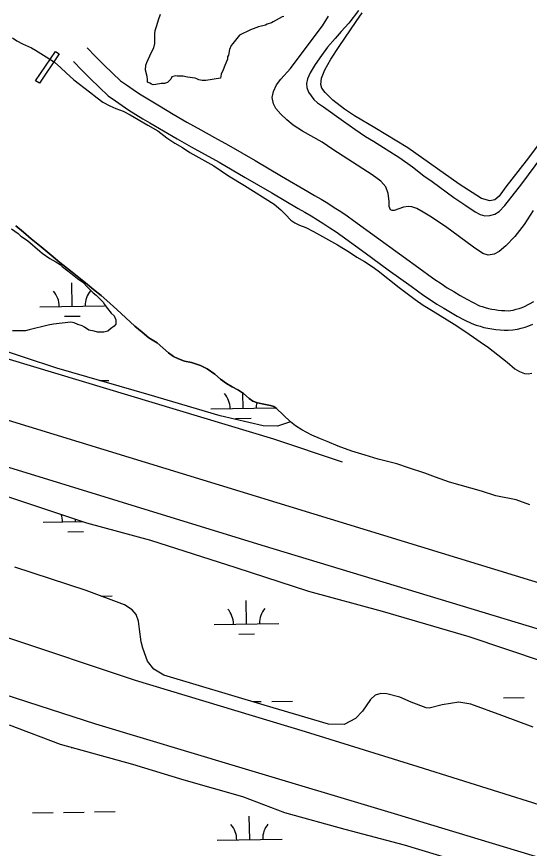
# Model space of a CAD drawing. Extents: x 3823584 to 3861785, y 301729 to 327625.
# Drawn here: x 3836481 to 3837273, y 321169 to 322453 of the extents above; entities that cross this region are included whole.
import ezdxf

# ---------------------------------------------------------------- set-up
doc = ezdxf.new("R2010")
doc.units = 0
for name, color, linetype in [('V-CHAN-DOCK', 7, 'Continuous'), ('V-LEVE-TOET', 7, 'Continuous'), ('V-RIVR-EDGE', 7, 'Continuous'), ('V-ROAD-CNTR', 7, 'Continuous'), ('V-SITE-VEGE', 7, 'Continuous'), ('V-TOPO-SHOR', 7, 'Continuous'), ('V-WETL-SWMP', 7, 'Continuous')]:
    doc.layers.add(name, color=color, linetype=linetype)

msp = doc.modelspace()

# ---------------------------------------------------------------- linework, layer by layer
at = {"layer": 'V-CHAN-DOCK'}
msp.add_lwpolyline([(3836547.3, 322395), (3836516.5, 322349.7), (3836510.7, 322353.6), (3836541.5, 322398.9), (3836547.3, 322395)], dxfattribs=at)
at = {"layer": 'V-LEVE-TOET'}
for points in [[(3836464.2, 321495.2), (3836664.6, 321428.4), (3836926.7, 321349.4), (3837100.7, 321295), (3837287.8, 321236.6), (3837468.9, 321183.8), (3837503.3, 321174.1), (3837515.5, 321172.1), (3837530.9, 321169.6), (3837535.7, 321168.8)], [(3838613.3, 320683.1), (3838493.5, 320747.4), (3838325.1, 320823.5), (3838245.8, 320852.4), (3838101.4, 320901.9), (3837933.3, 320952.3), (3837788.5, 320998.9), (3837551.3, 321074.2), (3837311.4, 321147.6), (3837064.7, 321222.1), (3836819.2, 321295.9), (3836603.8, 321360.7), (3836391.5, 321428.8)]]:
    msp.add_lwpolyline(points, dxfattribs=at)
at = {"layer": 'V-RIVR-EDGE'}
msp.add_spline([(3836304.4, 325474.2), (3836346.4, 325438.3), (3836389.4, 325406.1), (3836417.6, 325385.4), (3836442.7, 325366.7), (3836470.2, 325340.9), (3836497.8, 325313.9), (3836554.9, 325258.4), (3836598.5, 325215.9), (3836636.4, 325181.1), (3836681.3, 325139.8), (3836737.1, 325093.4), (3836790.9, 325041.2), (3836840.3, 324993.5), (3836889.1, 324947.1), (3836934.6, 324907.1), (3836980.8, 324871), (3837015.5, 324849.1), (3837040.5, 324829.1), (3837085.4, 324787.2), (3837143.8, 324734.3), (3837181.6, 324700.8), (3837223.3, 324659.6), (3837272.1, 324619.6), (3837314.4, 324579.6), (3837346.4, 324546.8), (3837364.4, 324527.4), (3837395.8, 324500.4), (3837442, 324462.3), (3837492.7, 324423), (3837554.3, 324372.7), (3837573.6, 324361.1), (3837583.2, 324359.1), (3837596.7, 324352.6), (3837621.1, 324337.8), (3837648, 324319.7), (3837677.5, 324292), (3837718.6, 324249.5), (3837753.8, 324214.7), (3837781.4, 324188.9), (3837800, 324179.8), (3837820, 324170.8), (3837850.7, 324134.1), (3837874.4, 324110.2), (3837909.1, 324073.5), (3837941.8, 324040.6), (3837989.9, 323991.7), (3838022.6, 323960.7), (3838034.1, 323947.8), (3838046.3, 323933.7), (3838066.8, 323916.3), (3838089.9, 323892.4), (3838140.6, 323849.2), (3838186.1, 323811.2), (3838215.7, 323785.4), (3838265.7, 323736.4), (3838297.1, 323707.4), (3838336.9, 323671.9), (3838360, 323645.5), (3838385.6, 323627.5), (3838404.2, 323615.8), (3838421.6, 323601.7), (3838441.4, 323582.3), (3838460, 323567.5), (3838468.4, 323563.6), (3838484.4, 323555.2), (3838548.6, 323496.6), (3838595.4, 323464.3), (3838650, 323422.4), (3838701.3, 323379.8), (3838749.4, 323345.6), (3838798.2, 323317.9), (3838856.6, 323274.6), (3838933, 323221.7), (3838989.5, 323184.3), (3839037.6, 323150.1), (3839068.4, 323134.6), (3839093.4, 323105), (3839110.7, 323086.9), (3839122.9, 323081.1), (3839143.5, 323065.6), (3839172.3, 323044.4), (3839191, 323032.7), (3839216, 323016), (3839242.3, 323006.3), (3839316.8, 322969.4), (3839341.8, 322955.9), (3839371.4, 322944.2), (3839391.3, 322935.8), (3839417.6, 322920.3), (3839461.3, 322894.5), (3839483.7, 322873.2), (3839520.3, 322851.3), (3839555.6, 322828.7), (3839599.9, 322806.7), (3839718.7, 322751.1), (3839768.1, 322726.6), (3839807.9, 322705.9), (3839836.9, 322696.2), (3839865.1, 322680.7), (3839887.6, 322667.8), (3839924.2, 322652.3), (3839969.8, 322630.3), (3840004.4, 322612.2), (3840037.8, 322597.4), (3840085.4, 322579.9), (3840108.5, 322565.7), (3840121.9, 322548.9), (3840123.2, 322539.9), (3840122.5, 322533.5), (3840118, 322521.3), (3840112.8, 322514.2), (3840095.5, 322509.1), (3840089.7, 322509.2), (3840085.2, 322504.7), (3840084.5, 322498.2), (3840085.8, 322491.8), (3840130.7, 322467.3), (3840169.9, 322448.5), (3840197.5, 322439.5), (3840209.1, 322437.5), (3840231.6, 322441.3), (3840246.4, 322449), (3840266.3, 322458.6), (3840273.4, 322466.3), (3840278.6, 322471.4), (3840288.9, 322480.4), (3840296, 322484.9), (3840301.8, 322484.8), (3840308.2, 322484.8), (3840320.4, 322479), (3840324.9, 322470), (3840326.8, 322461.6), (3840338.3, 322450), (3840344.7, 322444.9), (3840366.6, 322437.7), (3840385.8, 322428.1), (3840421.8, 322409.3), (3840466.1, 322385.4), (3840492.4, 322368.7), (3840506.5, 322357), (3840533.5, 322340.3), (3840559.2, 322331.2), (3840587.4, 322322.1), (3840611.8, 322311.8), (3840642, 322296.3), (3840678.6, 322276.3), (3840712.6, 322255.6), (3840733.2, 322242.1), (3840784.5, 322210.4), (3840835.9, 322183.3), (3840892.4, 322153.6), (3840923.9, 322139.4), (3840950.8, 322127.1), (3840989.3, 322100), (3841017.6, 322082.6), (3841061.2, 322062.5), (3841092.7, 322044.4), (3841151.1, 322005.1), (3841210.8, 321964.4), (3841240.3, 321939.3), (3841300, 321894.8), (3841335.9, 321862.6), (3841374.4, 321823.9), (3841411.6, 321789.7), (3841444.9, 321758.1), (3841469.9, 321736.2), (3841482.1, 321724), (3841496.2, 321704.7), (3841509.1, 321694.3), (3841523.2, 321687.2), (3841573.9, 321660.7), (3841624, 321631.7), (3841667.6, 321606.5), (3841696.5, 321593.6), (3841738.3, 321575.5), (3841787.1, 321556.7), (3841816, 321552.1), (3841851.3, 321545), (3841886.7, 321533.3), (3841930.3, 321511.4), (3841950.2, 321498.5), (3841977.2, 321483), (3841998.4, 321476.5), (3842053, 321463.5), (3842082.5, 321456.3), (3842109.5, 321444.7), (3842146.1, 321427.3), (3842196.2, 321402.1), (3842241.1, 321374.9), (3842288.6, 321345.3), (3842321.4, 321327.2), (3842366.9, 321295.6), (3842395.2, 321280.1), (3842429.2, 321264.6), (3842452.4, 321258.7), (3842471, 321249.7)], degree=3, dxfattribs=at)
at = {"layer": 'V-ROAD-CNTR'}
for points in [[(3834158, 322534), (3834841.9, 322330), (3835592, 322098.5), (3836654.5, 321772.4), (3837587.1, 321487.2), (3837820, 321416.4)], [(3837697.8, 321382.6), (3836860.3, 321636.5), (3835310.3, 322113.1), (3834813.7, 322258), (3834396.3, 322388.8), (3834030.3, 322506.7)], [(3834878.4, 322404), (3835948.3, 322080.6), (3836878.2, 321800.8), (3836983.8, 321765.6)], [(3836590.5, 322404.1), (3836603.3, 322391), (3836616.3, 322378.1), (3836629.4, 322365.4), (3836642, 322353.5), (3836651.1, 322347), (3836661.1, 322340.1), (3836671.1, 322333.5), (3836681.3, 322327), (3836691.6, 322320.8), (3836702.2, 322314.6), (3836723.3, 322302.1), (3836744.4, 322289.8), (3836765.6, 322277.8), (3836786.9, 322265.9), (3836808.6, 322254.1), (3836849.6, 322230.3), (3836890.5, 322206.4), (3836931, 322182.4), (3836941.1, 322176.7), (3836951.4, 322170.7), (3836961.7, 322164.5), (3836971.8, 322158.1), (3836981.8, 322151.6), (3836991.6, 322144.9), (3837001.4, 322138), (3837037, 322112.1), (3837072.6, 322086.3), (3837108.3, 322060.5), (3837117.7, 322053.6), (3837127.2, 322046.9), (3837136.7, 322040.4), (3837146.4, 322034.2), (3837156.3, 322028.1), (3837166.2, 322022.3), (3837176.3, 322016.6), (3837186.4, 322011.2), (3837195.9, 322006.4), (3837200, 322005), (3837204.9, 322003.5), (3837209.9, 322002.2), (3837214.9, 322001.2), (3837219.9, 322000.3), (3837225, 321999.6), (3837230, 321999.1), (3837235.1, 321998.8), (3837240.3, 321998.7), (3837244.3, 321998.8), (3837248.1, 321999.6), (3837252.8, 322000.8), (3837257.4, 322002.1), (3837262, 322003.7), (3837265.6, 322005.1), (3837280, 322013.1)], [(3836569.1, 322383.1), (3836582, 322369.8), (3836595.3, 322356.7), (3836608.7, 322343.7), (3836622.9, 322330.3), (3836633.9, 322322.4), (3836644.3, 322315.3), (3836654.8, 322308.3), (3836665.5, 322301.6), (3836676.3, 322295), (3836687, 322288.8), (3836708.1, 322276.2), (3836729.4, 322263.8), (3836750.9, 322251.6), (3836772.4, 322239.6), (3836793.9, 322228), (3836834.5, 322204.4), (3836875.2, 322180.6), (3836916, 322156.4), (3836926.2, 322150.7), (3836936.1, 322144.9), (3836945.9, 322139), (3836955.6, 322132.9), (3836965.1, 322126.6), (3836974.6, 322120.2), (3836983.9, 322113.6), (3837019.4, 322087.8), (3837055, 322062), (3837090.6, 322036.3), (3837100.2, 322029.2), (3837110.1, 322022.2), (3837120.2, 322015.4), (3837130.4, 322008.8), (3837140.8, 322002.4), (3837151.2, 321996.3), (3837161.8, 321990.3), (3837172.6, 321984.6), (3837184.2, 321978.7), (3837190.9, 321976.4), (3837196.9, 321974.6), (3837203, 321973), (3837209.1, 321971.7), (3837215.3, 321970.6), (3837221.5, 321969.8), (3837227.8, 321969.2), (3837234.1, 321968.8), (3837240.3, 321968.7), (3837247.6, 321968.9), (3837254.7, 321970.3), (3837260.6, 321971.8), (3837266.5, 321973.5), (3837272.3, 321975.5), (3837278.4, 321977.8)]]:
    msp.add_lwpolyline(points, dxfattribs=at)
at = {"layer": 'V-SITE-VEGE'}
for points in [[(3836683.6, 322355.8), (3836682.8, 322360), (3836680.2, 322370), (3836680.9, 322377.5), (3836682.6, 322381.7), (3836689.1, 322396.8), (3836693.2, 322404.3), (3836694.8, 322411), (3836694.7, 322425.2), (3836695.5, 322431), (3836697.9, 322438.6), (3836700.3, 322447.8), (3836703.6, 322456.1)], [(3837331.2, 322313.6), (3837268.1, 322229.9), (3837236.7, 322190), (3837226.3, 322175.2), (3837219.6, 322170), (3837212, 322168.2), (3837199.4, 322171.6), (3837164.8, 322193.8), (3837085.5, 322249.9), (3837034.3, 322281), (3837003.3, 322299.4), (3836987.5, 322309.8), (3836969.6, 322323.4), (3836957.7, 322335.5), (3836952.7, 322342.1), (3836951, 322347.9), (3836951.9, 322357.4), (3836957.1, 322370.4), (3836966.7, 322386.9), (3836979.3, 322406.2), (3837005.6, 322444.8), (3837014.7, 322458.4)], [(3836893.9, 322452.8), (3836891.4, 322452), (3836877.3, 322444.3), (3836874.8, 322442.7), (3836868.2, 322440.9), (3836865.7, 322439.2), (3836854.8, 322436.6), (3836842.4, 322432.3), (3836825.7, 322423.9), (3836823.3, 322421.3), (3836815, 322411.2), (3836812.5, 322407.9), (3836810.1, 322402), (3836808.5, 322392.8), (3836806.8, 322390.3), (3836806.9, 322387), (3836802.8, 322376.9), (3836800.4, 322370.2), (3836797.1, 322363.5), (3836796.3, 322357.7), (3836773.8, 322354.1), (3836767.9, 322354.1), (3836762.9, 322354.8), (3836759.6, 322356.5), (3836757.1, 322357.3), (3836745.4, 322358.9), (3836742.9, 322359.7), (3836738.7, 322360.5), (3836729.5, 322360.4), (3836727, 322361.2), (3836721.2, 322359.5), (3836719.5, 322356.1), (3836714.6, 322351.1), (3836709.6, 322349.4), (3836704.6, 322349.3), (3836696.2, 322347.6), (3836692.1, 322347.5), (3836689.5, 322348.3)], [(3836689.5, 322348.3), (3836687, 322350), (3836683.7, 322351.6), (3836683.6, 322355.8)], [(3836473.7, 322125.2), (3836483.8, 322117.8), (3836488, 322113.7), (3836498.1, 322107.1), (3836517.4, 322090.6), (3836520.8, 322087.3), (3836532.5, 322079), (3836541.8, 322074.1), (3836548.5, 322070), (3836551.8, 322066.7), (3836565.3, 322056.8), (3836575.4, 322048.5), (3836583.8, 322042.8), (3836591.4, 322034.5), (3836599.8, 322026.2), (3836604, 322022.9), (3836615.8, 322011.3), (3836616.6, 322008.8), (3836621.7, 322002.2), (3836627.6, 321994.7), (3836631.8, 321990.6), (3836634.4, 321984.8), (3836634.4, 321978.1), (3836632, 321974.8), (3836626.2, 321970.5), (3836622, 321967.2), (3836616.2, 321965.4), (3836606.2, 321965.3), (3836601.1, 321967), (3836592.8, 321968.6), (3836586.1, 321973.5)], [(3836586.1, 321973.5), (3836582.7, 321975.1), (3836576, 321977.6), (3836570.1, 321980), (3836565.1, 321980.8), (3836538.4, 321978.1), (3836530.1, 321976.3), (3836501, 321969.4), (3836495.1, 321967.7), (3836475.1, 321967.5)]]:
    msp.add_lwpolyline(points, dxfattribs=at)
at = {"layer": 'V-TOPO-SHOR'}
for points in [[(3837009.3, 322462.1), (3836994.3, 322442.5), (3836982.6, 322429.8), (3836973.3, 322419), (3836961.5, 322405.6), (3836951.9, 322392.6), (3836942.2, 322378.6), (3836934.5, 322365.8), (3836930.5, 322356.6), (3836929.2, 322349.5), (3836929.3, 322343.1), (3836932.3, 322335.9), (3836940.4, 322324.7), (3836945.9, 322319.5), (3836955.2, 322313.1), (3836986, 322291.4), (3837003.5, 322278.9), (3837020, 322267.3), (3837032.4, 322260.5), (3837073.3, 322234.5), (3837092.4, 322220.8), (3837109.9, 322207), (3837123.2, 322198), (3837156.4, 322173.3), (3837175.2, 322161.1), (3837189.3, 322151.4), (3837197.1, 322147.1), (3837204.5, 322144.9), (3837212.2, 322145.5), (3837219.8, 322147.5), (3837226.3, 322151.8), (3837235.1, 322161), (3837261.2, 322194.6), (3837321.8, 322275.9)], [(3837044, 322198.5), (3837030.4, 322208.5), (3836992.6, 322232.5), (3836969.6, 322247.6), (3836953.3, 322258.6), (3836922.9, 322276), (3836908.3, 322285.1), (3836898.7, 322293.2), (3836889.6, 322301.9), (3836881.7, 322310.7), (3836877.8, 322318.1), (3836876, 322327.8), (3836877.9, 322336.9), (3836882.9, 322347.2), (3836889.5, 322355.8), (3836904.3, 322372.3), (3836937.9, 322417.3), (3836953.7, 322438.1), (3836962.8, 322453)], [(3836475.3, 322419.9), (3836481.5, 322415.1), (3836490.4, 322410.3), (3836495.3, 322408.7), (3836504.6, 322404.1), (3836510.5, 322400.7), (3836531, 322388), (3836539.7, 322382.1), (3836549.6, 322373.7), (3836557.9, 322366), (3836570, 322355), (3836594, 322336.5), (3836605.6, 322327.1), (3836614.7, 322320.6), (3836625.4, 322314.7), (3836634.5, 322310.9), (3836645.7, 322306.4), (3836656.8, 322300.7), (3836684, 322285.2), (3836699.2, 322276.5), (3836713.5, 322265.7), (3836725.8, 322257.3), (3836737.3, 322250.6), (3836749.1, 322242.6), (3836785.7, 322222.5), (3836808.5, 322206.9), (3836833.1, 322191.7), (3836879.1, 322163.3), (3836889.2, 322154.2), (3836896.5, 322147.2), (3836904.9, 322138.3), (3836911.1, 322134.1), (3836918, 322130.7), (3836927.9, 322127), (3836939.7, 322121), (3836976.8, 322100.3), (3836995.2, 322089), (3837006.8, 322081.5), (3837018.4, 322074.5), (3837030.6, 322067.1), (3837039.6, 322060.1), (3837071.8, 322034.4), (3837096.7, 322016.2), (3837108.9, 322007.3), (3837124.7, 321997.8), (3837156.8, 321977.9), (3837173.5, 321967), (3837187, 321958), (3837197.1, 321950.6), (3837209.8, 321942), (3837238.7, 321919.1)], [(3837279.1, 322153.1), (3837265.3, 322131.7), (3837250.7, 322113.4), (3837237, 322098.6), (3837226.6, 322090.2), (3837218.5, 322085.8), (3837209.7, 322084.6), (3837201.2, 322087.1), (3837186.8, 322096.8), (3837143.4, 322128.8), (3837119.2, 322144.4), (3837109.3, 322150.7), (3837099.5, 322156.5), (3837091.6, 322159.2), (3837086.5, 322159.7), (3837078.8, 322158.6), (3837071.5, 322156.1), (3837064.3, 322153.3), (3837061.3, 322153.4), (3837058.8, 322154.4), (3837056.7, 322159.3), (3837056.5, 322167.6), (3837055.1, 322179.7), (3837051.6, 322189.7), (3837044, 322198.5)], [(3836904.2, 321827.1), (3836882.1, 321848.4), (3836878.7, 321850.6), (3836873.2, 321852.6), (3836862.9, 321854.4), (3836853.2, 321856.4), (3836845.9, 321859.2), (3836840.3, 321863.2), (3836831.6, 321870.9), (3836823.9, 321876), (3836814, 321881.1), (3836805.3, 321886.2), (3836796.4, 321893.1), (3836787.6, 321900.7), (3836775.8, 321909.2), (3836765.3, 321914.3), (3836751.5, 321918.6), (3836740.7, 321921), (3836731.4, 321924.3), (3836723.5, 321928.2), (3836715.7, 321933.8), (3836698.2, 321949.1), (3836685.7, 321957), (3836675.3, 321965.3), (3836664.1, 321975), (3836650.2, 321987.5), (3836636.2, 322000.4), (3836620.8, 322014.2), (3836612, 322022), (3836600.3, 322031.6), (3836587.9, 322041.7), (3836564.4, 322060.4), (3836548.3, 322073.1), (3836534.7, 322084.4), (3836519.1, 322097.2), (3836503.8, 322109.7), (3836492, 322120.1), (3836480, 322129.8)], [(3837238.7, 321919.1), (3837250.9, 321909), (3837257.8, 321904.9), (3837265.4, 321901.6), (3837271.2, 321901.3), (3837276.8, 321902.3)], [(3837068.4, 321762.2), (3837039.6, 321769.3), (3837019.5, 321775.6), (3836998.9, 321781.9), (3836977.7, 321789.8), (3836960.7, 321796.7), (3836950.6, 321800.8), (3836937.4, 321806.5), (3836921.7, 321814.7), (3836912.2, 321821), (3836904.2, 321827.1)], [(3837273.8, 321699), (3837252.6, 321706.6), (3837221.1, 321713.1), (3837199.2, 321720), (3837182.7, 321724.6), (3837149.8, 321734.2), (3837128, 321741.9), (3837111.8, 321747.9), (3837086.7, 321756.2), (3837068.4, 321762.2)]]:
    msp.add_lwpolyline(points, dxfattribs=at)
at = {"layer": 'V-WETL-SWMP'}
for p, q in [((3836567.3, 322005.6), (3836566.7, 322041.6)), ((3836517.3, 322004.8), (3836617.3, 322006.4)), ((3836555.5, 321990), (3836579.5, 321990.4)), ((3836609.9, 321890.8), (3836623.6, 321891)), ((3836831.2, 321847.8), (3836830.8, 321871.4)), ((3836781.2, 321847), (3836881.2, 321848.6)), ((3836819.4, 321832.2), (3836843.4, 321832.6)), ((3836522.3, 321672.3), (3836583.1, 321673.3)), ((3836572.3, 321673.1), (3836572.3, 321676.9)), ((3836560.6, 321657.5), (3836584.6, 321657.9)), ((3836611.8, 321558.3), (3836628.7, 321558.5)), ((3836836.2, 321515.3), (3836835.7, 321551.3)), ((3836786.2, 321514.5), (3836886.2, 321516.1)), ((3836824.5, 321499.7), (3836848.5, 321500)), ((3837233.1, 321401.3), (3837265.1, 321401.8)), ((3836845.9, 321395.4), (3836859.2, 321395.6)), ((3836875.2, 321395.8), (3836907.2, 321396.3)), ((3836565.6, 321324.7), (3836566.7, 321324.7)), ((3836505.8, 321223.8), (3836537.8, 321224.3)), ((3836553.8, 321224.5), (3836585.8, 321225)), ((3836601.8, 321225.2), (3836633.8, 321225.7)), ((3836841.3, 321182.5), (3836840.7, 321218.5)), ((3836791.3, 321181.7), (3836891.3, 321183.3))]:
    msp.add_line(p, q, dxfattribs=at)
for points in [[(3836480, 322129.8), (3836492, 322120.1), (3836503.8, 322109.7), (3836519.1, 322097.2), (3836534.7, 322084.4), (3836548.3, 322073.1), (3836564.4, 322060.4), (3836587.9, 322041.7), (3836600.3, 322031.6), (3836612, 322022), (3836620.8, 322014.2), (3836636.2, 322000.4), (3836650.2, 321987.5), (3836664.1, 321975), (3836675.3, 321965.3), (3836685.7, 321957), (3836698.2, 321949.1), (3836715.7, 321933.8), (3836723.5, 321928.2), (3836731.4, 321924.3), (3836740.7, 321921), (3836751.5, 321918.6), (3836765.3, 321914.3)], [(3836765.3, 321914.3), (3836775.8, 321909.2), (3836787.6, 321900.7), (3836796.4, 321893.1), (3836805.3, 321886.2), (3836814, 321881.1), (3836823.9, 321876), (3836831.6, 321870.9), (3836840.4, 321863.2), (3836845.9, 321859.2), (3836853.2, 321856.4), (3836862.9, 321854.4), (3836873.2, 321852.6), (3836878.7, 321850.6), (3836882.1, 321848.4), (3836904.2, 321827.1), (3836884, 321820.5), (3836862.2, 321821), (3836795.9, 321836.4), (3836686.2, 321868.7), (3836543.3, 321910.2), (3836393, 321959.3)], [(3836451.4, 321717), (3836589.5, 321671.1), (3836688.2, 321644.5), (3836820, 321602.2), (3836932.1, 321566), (3837045.8, 321534.9), (3837179.6, 321495.8), (3837294.4, 321457.2)], [(3837278.8, 321356.1), (3837230.7, 321373.7), (3837182.9, 321391.4), (3837164, 321394.3), (3837138.2, 321390.5), (3837118.4, 321385.5), (3837113.7, 321385.9), (3837090.8, 321394.3), (3837073.1, 321402.3), (3837052.9, 321407.6), (3837043.5, 321408), (3837035.1, 321405.3), (3837028, 321398.6), (3837015.6, 321380.5), (3837004.5, 321369.5), (3836987, 321360.1), (3836962.9, 321360.6), (3836863.5, 321390.1), (3836708.8, 321436.4), (3836693.4, 321445.2), (3836683.6, 321457.9), (3836676.2, 321478.1), (3836673.5, 321487.6), (3836671.2, 321507), (3836669.7, 321519.3), (3836666.2, 321529.6), (3836659.9, 321537.1), (3836648.1, 321544.7), (3836588.9, 321566.8), (3836478.9, 321603)], [(3836469.8, 321359.4), (3836548.7, 321329.7), (3836660.4, 321298.6), (3836739.7, 321274.5), (3836830.1, 321249), (3836894.8, 321224.5), (3836988, 321198.3), (3837079.9, 321174.1), (3837156.5, 321151.1), (3837253.2, 321118.5), (3837347.5, 321089.1), (3837455.2, 321057.3), (3837559.4, 321028.2), (3837653.7, 320998.8), (3837778.1, 320960.1), (3837898.4, 320926.6), (3837970.3, 320905.3), (3838023.9, 320886.4), (3838113.9, 320851.1), (3838225.1, 320813.7), (3838285.9, 320792), (3838400.6, 320741.5)]]:
    msp.add_lwpolyline(points, dxfattribs=at)
for centre, start, end in [((3836512, 322005.2), 0.1115, 41.6552), ((3836622.5, 322006.9), 140.1115, 181.6552), ((3836775.9, 321847.4), 0.1115, 41.6552), ((3836886.4, 321849.1), 167.3829, 181.6552), ((3836517.1, 321672.7), 0.1116, 18.8809), ((3836781, 321514.9), 0.1116, 41.6552), ((3836891.5, 321516.6), 140.1115, 181.6552), ((3836786.1, 321182.1), 0.1115, 41.6552), ((3836896.5, 321183.8), 140.1115, 181.6552)]:
    msp.add_arc(centre, 35.2, start, end, dxfattribs=at)

doc.saveas('drawing.dxf')
